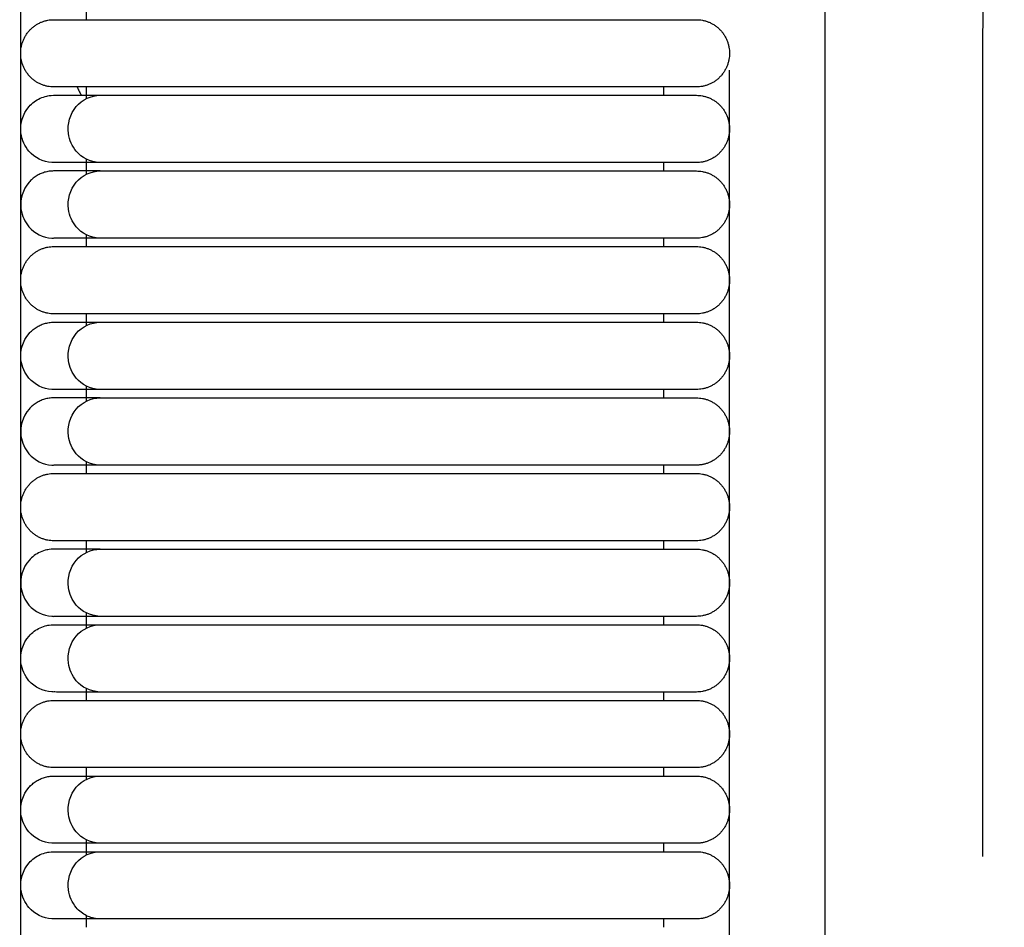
# Model space of a CAD drawing. Header units: millimetres. Extents: x -31695 to -19845, y -5614 to 7253.
# Tile 358 of 432: x -25814 to -25755, y 5356 to 5411. Entities that reach past the tile are written whole.
import ezdxf

# ---------------------------------------------------------------- set-up
doc = ezdxf.new("R2010")
doc.units = ezdxf.units.MM
doc.layers.add('2d', color=7, linetype='Continuous', true_color=0x000000)

msp = doc.modelspace()

# ---------------------------------------------------------------- linework, layer by layer
at = {"layer": '2d', "linetype": 'Continuous', "lineweight": -3}
for points, knots in [([(-25755.838, 5458.771), (-25758.224, 5456.234), (-25760.013, 5453.062), (-25761.355, 5449.415), (-25762.696, 5445.767), (-25763.591, 5441.644), (-25764.187, 5437.203), (-25765.38, 5428.322), (-25765.38, 5418.173), (-25765.38, 5408.023)], [186.086989, 186.086989, 186.086989, 186.086989, 187.177545, 187.177545, 187.177545, 188.419004, 188.419004, 188.419004, 191.302166, 191.302166, 191.302166, 191.302166]), ([(-25755.838, 5360.528), (-25755.838, 5376.272), (-25755.838, 5401.649), (-25755.838, 5423.565), (-25754.893, 5431.816), (-25754.728, 5433.025), (-25754.546, 5434.159)], [2.220463, 2.220463, 2.220463, 2.220463, 3, 3.5, 3.5, 3.592055, 3.592055, 3.592055, 3.592055]), ([(-25812.077, 5402.444), (-25812.601, 5402.473), (-25813.11, 5402.723), (-25813.458, 5403.124), (-25813.717, 5403.421), (-25813.887, 5403.798), (-25813.941, 5404.193), (-25814.019, 5404.772), (-25813.837, 5405.383), (-25813.456, 5405.82), (-25813.27, 5406.033), (-25813.038, 5406.203), (-25812.655, 5406.379), (-25812.521, 5406.424), (-25812.293, 5406.475), (-25812.201, 5406.488), (-25811.968, 5406.501)], [13.4536647, 13.4536647, 13.4536647, 13.4536647, 13.6698231, 13.6698231, 13.6698231, 13.8288406, 13.8288406, 13.8288406, 14.0662899, 14.0662899, 14.0662899, 14.1797667, 14.1797667, 14.2364823, 14.2364823, 14.2742571, 14.2742571, 14.2742571, 14.2742571]), ([(-25811.968, 5406.501), (-25811.954, 5406.501), (-25811.857, 5406.501), (-25811.669, 5406.501), (-25811.481, 5406.501), (-25811.204, 5406.501), (-25810.835, 5406.501), (-25810.402, 5406.501), (-25809.844, 5406.501), (-25809.161, 5406.501)], [14.274257, 14.274257, 14.274257, 14.274257, 14.962807, 14.962807, 14.962807, 15.661498, 15.661498, 15.661498, 16.489364, 16.489364, 16.489364, 16.489364]), ([(-25809.176, 5402.441), (-25809.775, 5402.473), (-25810.269, 5402.723), (-25810.607, 5403.124), (-25810.858, 5403.421), (-25811.023, 5403.798), (-25811.075, 5404.193), (-25811.151, 5404.772), (-25810.975, 5405.383), (-25810.605, 5405.82), (-25810.244, 5406.246), (-25809.705, 5406.501), (-25809.161, 5406.501)], [0.0014909, 0.0014909, 0.0014909, 0.0014909, 0.1660925, 0.1660925, 0.1660925, 0.287182, 0.287182, 0.287182, 0.4679963, 0.4679963, 0.4679963, 0.6442032, 0.6442032, 0.6442032, 0.6442032]), ([(-25809.161, 5406.501), (-25809.014, 5406.501), (-25808.823, 5406.501), (-25808.591, 5406.501), (-25807.988, 5406.501), (-25807.125, 5406.501), (-25806.134, 5406.501), (-25805.082, 5406.501), (-25803.775, 5406.501), (-25802.28, 5406.501), (-25800.789, 5406.501), (-25799.173, 5406.501), (-25797.57, 5406.501)], [16.489364, 16.489364, 16.489364, 16.489364, 16.643777, 16.643777, 16.643777, 17.027624, 17.027624, 17.027624, 17.430856, 17.430856, 17.430856, 17.845886, 17.845886, 17.845886, 17.845886]), ([(-25809.169, 5402.441), (-25809.851, 5402.441), (-25810.41, 5402.441), (-25810.843, 5402.441), (-25811.211, 5402.441), (-25811.489, 5402.441), (-25811.676, 5402.441)], [1.601269, 1.601269, 1.601269, 1.601269, 2.483847, 2.483847, 2.483847, 3.228714, 3.228714, 3.228714, 3.228714]), ([(-25797.57, 5402.441), (-25799.174, 5402.441), (-25800.791, 5402.441), (-25802.283, 5402.441), (-25803.779, 5402.441), (-25805.086, 5402.441), (-25806.139, 5402.441), (-25807.131, 5402.441), (-25807.994, 5402.441), (-25808.598, 5402.441), (-25808.83, 5402.441), (-25809.021, 5402.441), (-25809.169, 5402.441)], [0, 0, 0, 0, 0.489921, 0.489921, 0.489921, 0.9659, 0.9659, 0.9659, 1.418993, 1.418993, 1.418993, 1.601269, 1.601269, 1.601269, 1.601269]), ([(-25809.161, 5401.933), (-25809.844, 5401.933), (-25810.402, 5401.933), (-25810.835, 5401.933), (-25811.204, 5401.933), (-25811.481, 5401.933), (-25811.669, 5401.933), (-25811.857, 5401.933), (-25811.954, 5401.933), (-25811.968, 5401.933)], [0, 0, 0, 0, 0.864998, 0.864998, 0.864998, 1.595029, 1.595029, 1.595029, 2.314462, 2.314462, 2.314462, 2.314462]), ([(-25809.169, 5397.874), (-25809.775, 5397.905), (-25810.269, 5398.156), (-25810.607, 5398.556), (-25810.858, 5398.854), (-25811.023, 5399.231), (-25811.075, 5399.625), (-25811.151, 5400.205), (-25810.975, 5400.816), (-25810.605, 5401.253), (-25810.244, 5401.679), (-25809.705, 5401.933), (-25809.161, 5401.933)], [1.6012688, 1.6012688, 1.6012688, 1.6012688, 1.7660611, 1.7660611, 1.7660611, 1.887291, 1.887291, 1.887291, 2.0683148, 2.0683148, 2.0683148, 2.2447259, 2.2447259, 2.2447259, 2.2447259]), ([(-25809.161, 5401.933), (-25809.014, 5401.933), (-25808.823, 5401.933), (-25808.591, 5401.933), (-25807.988, 5401.933), (-25807.125, 5401.933), (-25806.134, 5401.933), (-25805.082, 5401.933), (-25803.775, 5401.933), (-25802.28, 5401.933), (-25800.789, 5401.933), (-25799.173, 5401.933), (-25797.57, 5401.933)], [2.244726, 2.244726, 2.244726, 2.244726, 2.426888, 2.426888, 2.426888, 2.879715, 2.879715, 2.879715, 3.355409, 3.355409, 3.355409, 3.845023, 3.845023, 3.845023, 3.845023]), ([(-25813.456, 5401.253), (-25813.837, 5400.816), (-25814.019, 5400.205), (-25813.941, 5399.625), (-25813.887, 5399.231), (-25813.717, 5398.854), (-25813.458, 5398.556), (-25813.11, 5398.156), (-25812.601, 5397.905), (-25812.077, 5397.876)], [14.7819117, 14.7819117, 14.7819117, 14.7819117, 14.9670219, 14.9670219, 14.9670219, 15.0909883, 15.0909883, 15.0909883, 15.2595006, 15.2595006, 15.2595006, 15.2595006]), ([(-25809.169, 5397.874), (-25809.851, 5397.874), (-25810.41, 5397.874), (-25810.843, 5397.874), (-25811.211, 5397.874), (-25811.489, 5397.874), (-25811.676, 5397.874)], [0, 0, 0, 0, 0.882578, 0.882578, 0.882578, 1.627446, 1.627446, 1.627446, 1.627446]), ([(-25797.57, 5397.874), (-25799.174, 5397.874), (-25800.791, 5397.874), (-25802.283, 5397.874), (-25803.779, 5397.874), (-25805.086, 5397.874), (-25806.139, 5397.874), (-25807.131, 5397.874), (-25807.994, 5397.874), (-25808.598, 5397.874), (-25808.83, 5397.874), (-25809.021, 5397.874), (-25809.169, 5397.874)], [0, 0, 0, 0, 0.489921, 0.489921, 0.489921, 0.9659, 0.9659, 0.9659, 1.418992, 1.418992, 1.418992, 1.601269, 1.601269, 1.601269, 1.601269]), ([(-25811.968, 5392.798), (-25811.954, 5392.798), (-25811.857, 5392.798), (-25811.669, 5392.798), (-25811.481, 5392.798), (-25811.204, 5392.798), (-25810.835, 5392.798), (-25810.402, 5392.798), (-25809.844, 5392.798), (-25809.161, 5392.798)], [26.104918, 26.104918, 26.104918, 26.104918, 26.793468, 26.793468, 26.793468, 27.492159, 27.492159, 27.492159, 28.320025, 28.320025, 28.320025, 28.320025]), ([(-25809.169, 5388.739), (-25809.775, 5388.771), (-25810.269, 5389.021), (-25810.607, 5389.422), (-25810.858, 5389.719), (-25811.023, 5390.096), (-25811.075, 5390.491), (-25811.151, 5391.07), (-25810.975, 5391.681), (-25810.605, 5392.118), (-25810.244, 5392.544), (-25809.705, 5392.798), (-25809.161, 5392.798)], [1.6012688, 1.6012688, 1.6012688, 1.6012688, 1.7660611, 1.7660611, 1.7660611, 1.887291, 1.887291, 1.887291, 2.0683148, 2.0683148, 2.0683148, 2.2447259, 2.2447259, 2.2447259, 2.2447259]), ([(-25809.161, 5392.798), (-25809.014, 5392.798), (-25808.823, 5392.798), (-25808.591, 5392.798), (-25807.988, 5392.798), (-25807.125, 5392.798), (-25806.134, 5392.798), (-25805.082, 5392.798), (-25803.775, 5392.798), (-25802.28, 5392.798), (-25800.789, 5392.798), (-25799.173, 5392.798), (-25797.57, 5392.798)], [28.320025, 28.320025, 28.320025, 28.320025, 28.474438, 28.474438, 28.474438, 28.858285, 28.858285, 28.858285, 29.261517, 29.261517, 29.261517, 29.676547, 29.676547, 29.676547, 29.676547]), ([(-25812.077, 5388.742), (-25812.601, 5388.771), (-25813.11, 5389.021), (-25813.458, 5389.422), (-25813.717, 5389.719), (-25813.887, 5390.096), (-25813.941, 5390.491), (-25814.019, 5391.07), (-25813.837, 5391.681), (-25813.456, 5392.118)], [13.1599027, 13.1599027, 13.1599027, 13.1599027, 13.3284147, 13.3284147, 13.3284147, 13.4523809, 13.4523809, 13.4523809, 13.6374907, 13.6374907, 13.6374907, 13.6374907]), ([(-25809.169, 5388.739), (-25809.851, 5388.739), (-25810.41, 5388.739), (-25810.843, 5388.739), (-25811.211, 5388.739), (-25811.489, 5388.739), (-25811.676, 5388.739)], [0, 0, 0, 0, 0.882578, 0.882578, 0.882578, 1.627446, 1.627446, 1.627446, 1.627446]), ([(-25797.57, 5388.739), (-25799.174, 5388.739), (-25800.791, 5388.739), (-25802.283, 5388.739), (-25803.779, 5388.739), (-25805.086, 5388.739), (-25806.139, 5388.739), (-25807.131, 5388.739), (-25807.994, 5388.739), (-25808.598, 5388.739), (-25808.83, 5388.739), (-25809.021, 5388.739), (-25809.169, 5388.739)], [0, 0, 0, 0, 0.489921, 0.489921, 0.489921, 0.9659, 0.9659, 0.9659, 1.418992, 1.418992, 1.418992, 1.601269, 1.601269, 1.601269, 1.601269]), ([(-25809.161, 5388.231), (-25809.844, 5388.231), (-25810.402, 5388.231), (-25810.835, 5388.231), (-25811.204, 5388.231), (-25811.481, 5388.231), (-25811.669, 5388.231), (-25811.857, 5388.231), (-25811.954, 5388.231), (-25811.968, 5388.231)], [0, 0, 0, 0, 0.864998, 0.864998, 0.864998, 1.595029, 1.595029, 1.595029, 2.314462, 2.314462, 2.314462, 2.314462]), ([(-25809.169, 5384.171), (-25809.775, 5384.203), (-25810.269, 5384.454), (-25810.607, 5384.854), (-25810.858, 5385.152), (-25811.023, 5385.529), (-25811.075, 5385.923), (-25811.151, 5386.503), (-25810.975, 5387.114), (-25810.605, 5387.551), (-25810.244, 5387.977), (-25809.705, 5388.231), (-25809.161, 5388.231)], [1.6012688, 1.6012688, 1.6012688, 1.6012688, 1.7660611, 1.7660611, 1.7660611, 1.887291, 1.887291, 1.887291, 2.0683148, 2.0683148, 2.0683148, 2.2447259, 2.2447259, 2.2447259, 2.2447259]), ([(-25809.161, 5388.231), (-25809.014, 5388.231), (-25808.823, 5388.231), (-25808.591, 5388.231), (-25807.988, 5388.231), (-25807.125, 5388.231), (-25806.134, 5388.231), (-25805.082, 5388.231), (-25803.775, 5388.231), (-25802.28, 5388.231), (-25800.789, 5388.231), (-25799.173, 5388.231), (-25797.57, 5388.231)], [2.244726, 2.244726, 2.244726, 2.244726, 2.426888, 2.426888, 2.426888, 2.879715, 2.879715, 2.879715, 3.355409, 3.355409, 3.355409, 3.845023, 3.845023, 3.845023, 3.845023]), ([(-25813.456, 5387.551), (-25813.837, 5387.114), (-25814.019, 5386.503), (-25813.941, 5385.923), (-25813.887, 5385.529), (-25813.717, 5385.152), (-25813.458, 5384.854), (-25813.11, 5384.454), (-25812.601, 5384.203), (-25812.077, 5384.174)], [14.7819117, 14.7819117, 14.7819117, 14.7819117, 14.9670219, 14.9670219, 14.9670219, 15.0909883, 15.0909883, 15.0909883, 15.2595006, 15.2595006, 15.2595006, 15.2595006]), ([(-25809.169, 5384.171), (-25809.851, 5384.171), (-25810.41, 5384.171), (-25810.843, 5384.171), (-25811.211, 5384.171), (-25811.489, 5384.171), (-25811.676, 5384.171)], [0, 0, 0, 0, 0.882578, 0.882578, 0.882578, 1.627446, 1.627446, 1.627446, 1.627446]), ([(-25802.283, 5384.171), (-25803.779, 5384.171), (-25805.086, 5384.171), (-25806.139, 5384.171), (-25807.131, 5384.171), (-25807.994, 5384.171), (-25808.598, 5384.171), (-25808.83, 5384.171), (-25809.021, 5384.171), (-25809.169, 5384.171)], [0.489921, 0.489921, 0.489921, 0.489921, 0.9659, 0.9659, 0.9659, 1.418992, 1.418992, 1.418992, 1.601269, 1.601269, 1.601269, 1.601269]), ([(-25811.968, 5379.096), (-25812.201, 5379.084), (-25812.293, 5379.07), (-25812.521, 5379.02), (-25812.655, 5378.974), (-25813.038, 5378.799), (-25813.27, 5378.629), (-25813.456, 5378.416), (-25813.837, 5377.979), (-25814.019, 5377.368), (-25813.941, 5376.789), (-25813.887, 5376.394), (-25813.717, 5376.017), (-25813.458, 5375.72), (-25813.11, 5375.319), (-25812.601, 5375.069), (-25812.077, 5375.04)], [2.9586653, 2.9586653, 2.9586653, 2.9586653, 2.9964405, 2.9964405, 3.0531569, 3.0531569, 3.1666349, 3.1666349, 3.1666349, 3.404087, 3.404087, 3.404087, 3.5631063, 3.5631063, 3.5631063, 3.7792672, 3.7792672, 3.7792672, 3.7792672]), ([(-25809.161, 5379.096), (-25809.844, 5379.096), (-25810.402, 5379.096), (-25810.835, 5379.096), (-25811.204, 5379.096), (-25811.481, 5379.096), (-25811.669, 5379.096), (-25811.857, 5379.096), (-25811.954, 5379.096), (-25811.968, 5379.096)], [0.644203, 0.644203, 0.644203, 0.644203, 1.509201, 1.509201, 1.509201, 2.239232, 2.239232, 2.239232, 2.958665, 2.958665, 2.958665, 2.958665]), ([(-25809.169, 5375.037), (-25809.775, 5375.069), (-25810.269, 5375.319), (-25810.607, 5375.72), (-25810.858, 5376.017), (-25811.023, 5376.394), (-25811.075, 5376.789), (-25811.151, 5377.368), (-25810.975, 5377.979), (-25810.605, 5378.416), (-25810.244, 5378.842), (-25809.705, 5379.096), (-25809.161, 5379.096)], [0.0007461, 0.0007461, 0.0007461, 0.0007461, 0.1655384, 0.1655384, 0.1655384, 0.2867683, 0.2867683, 0.2867683, 0.4677921, 0.4677921, 0.4677921, 0.6442032, 0.6442032, 0.6442032, 0.6442032]), ([(-25809.161, 5379.096), (-25809.014, 5379.096), (-25808.823, 5379.096), (-25808.591, 5379.096), (-25807.988, 5379.096), (-25807.125, 5379.096), (-25806.134, 5379.096), (-25805.082, 5379.096), (-25803.775, 5379.096), (-25802.28, 5379.096), (-25800.789, 5379.096), (-25799.173, 5379.096), (-25797.57, 5379.096)], [0, 0, 0, 0, 0.182162, 0.182162, 0.182162, 0.634989, 0.634989, 0.634989, 1.110683, 1.110683, 1.110683, 1.600297, 1.600297, 1.600297, 1.600297]), ([(-25809.169, 5375.037), (-25809.851, 5375.037), (-25810.41, 5375.037), (-25810.843, 5375.037), (-25811.211, 5375.037), (-25811.489, 5375.037), (-25811.676, 5375.037)], [1.601269, 1.601269, 1.601269, 1.601269, 2.483847, 2.483847, 2.483847, 3.228714, 3.228714, 3.228714, 3.228714]), ([(-25797.57, 5375.037), (-25799.174, 5375.037), (-25800.791, 5375.037), (-25802.283, 5375.037), (-25803.779, 5375.037), (-25805.086, 5375.037), (-25806.139, 5375.037), (-25807.131, 5375.037), (-25807.994, 5375.037), (-25808.598, 5375.037), (-25808.83, 5375.037), (-25809.021, 5375.037), (-25809.169, 5375.037)], [0, 0, 0, 0, 0.489921, 0.489921, 0.489921, 0.9659, 0.9659, 0.9659, 1.418993, 1.418993, 1.418993, 1.601269, 1.601269, 1.601269, 1.601269]), ([(-25812.077, 5370.472), (-25812.601, 5370.501), (-25813.11, 5370.752), (-25813.458, 5371.152), (-25813.717, 5371.45), (-25813.887, 5371.827), (-25813.941, 5372.221), (-25814.019, 5372.801), (-25813.837, 5373.412), (-25813.456, 5373.849), (-25813.27, 5374.062), (-25813.038, 5374.232), (-25812.655, 5374.407), (-25812.521, 5374.452), (-25812.293, 5374.503), (-25812.201, 5374.517), (-25811.968, 5374.529)], [13.4536647, 13.4536647, 13.4536647, 13.4536647, 13.6698231, 13.6698231, 13.6698231, 13.8288406, 13.8288406, 13.8288406, 14.0662899, 14.0662899, 14.0662899, 14.1797667, 14.1797667, 14.2364823, 14.2364823, 14.2742571, 14.2742571, 14.2742571, 14.2742571]), ([(-25811.968, 5374.529), (-25811.954, 5374.529), (-25811.857, 5374.529), (-25811.669, 5374.529), (-25811.481, 5374.529), (-25811.204, 5374.529), (-25810.835, 5374.529), (-25810.402, 5374.529), (-25809.844, 5374.529), (-25809.161, 5374.529)], [14.274257, 14.274257, 14.274257, 14.274257, 14.962807, 14.962807, 14.962807, 15.661498, 15.661498, 15.661498, 16.489364, 16.489364, 16.489364, 16.489364]), ([(-25809.169, 5370.469), (-25809.775, 5370.501), (-25810.269, 5370.752), (-25810.607, 5371.152), (-25810.858, 5371.45), (-25811.023, 5371.827), (-25811.075, 5372.221), (-25811.151, 5372.801), (-25810.975, 5373.412), (-25810.605, 5373.849), (-25810.244, 5374.275), (-25809.705, 5374.529), (-25809.161, 5374.529)], [1.6012688, 1.6012688, 1.6012688, 1.6012688, 1.7660611, 1.7660611, 1.7660611, 1.887291, 1.887291, 1.887291, 2.0683148, 2.0683148, 2.0683148, 2.2447259, 2.2447259, 2.2447259, 2.2447259]), ([(-25809.161, 5374.529), (-25809.014, 5374.529), (-25808.823, 5374.529), (-25808.591, 5374.529), (-25807.988, 5374.529), (-25807.125, 5374.529), (-25806.134, 5374.529), (-25805.082, 5374.529), (-25803.775, 5374.529), (-25802.28, 5374.529), (-25800.789, 5374.529), (-25799.173, 5374.529), (-25797.57, 5374.529)], [16.489364, 16.489364, 16.489364, 16.489364, 16.643777, 16.643777, 16.643777, 17.027624, 17.027624, 17.027624, 17.430856, 17.430856, 17.430856, 17.845886, 17.845886, 17.845886, 17.845886]), ([(-25809.169, 5370.469), (-25809.851, 5370.469), (-25810.41, 5370.469), (-25810.843, 5370.469), (-25811.211, 5370.469), (-25811.489, 5370.469), (-25811.676, 5370.469)], [0, 0, 0, 0, 0.882578, 0.882578, 0.882578, 1.627446, 1.627446, 1.627446, 1.627446]), ([(-25797.57, 5370.469), (-25799.174, 5370.469), (-25800.791, 5370.469), (-25802.283, 5370.469), (-25803.779, 5370.469), (-25805.086, 5370.469), (-25806.139, 5370.469), (-25807.131, 5370.469), (-25807.994, 5370.469), (-25808.598, 5370.469), (-25808.83, 5370.469), (-25809.021, 5370.469), (-25809.169, 5370.469)], [0, 0, 0, 0, 0.489921, 0.489921, 0.489921, 0.9659, 0.9659, 0.9659, 1.418993, 1.418993, 1.418993, 1.601269, 1.601269, 1.601269, 1.601269]), ([(-25811.968, 5365.394), (-25811.954, 5365.394), (-25811.857, 5365.394), (-25811.669, 5365.394), (-25811.481, 5365.394), (-25811.204, 5365.394), (-25810.835, 5365.394), (-25810.402, 5365.394), (-25809.844, 5365.394), (-25809.161, 5365.394)], [26.104918, 26.104918, 26.104918, 26.104918, 26.793468, 26.793468, 26.793468, 27.492159, 27.492159, 27.492159, 28.320025, 28.320025, 28.320025, 28.320025]), ([(-25809.176, 5361.335), (-25809.775, 5361.367), (-25810.269, 5361.617), (-25810.607, 5362.017), (-25810.858, 5362.315), (-25811.023, 5362.692), (-25811.075, 5363.087), (-25811.151, 5363.666), (-25810.975, 5364.277), (-25810.605, 5364.714), (-25810.244, 5365.14), (-25809.705, 5365.394), (-25809.161, 5365.394)], [0.0014982, 0.0014982, 0.0014982, 0.0014982, 0.1660979, 0.1660979, 0.1660979, 0.2871861, 0.2871861, 0.2871861, 0.4679983, 0.4679983, 0.4679983, 0.6442032, 0.6442032, 0.6442032, 0.6442032]), ([(-25809.161, 5365.394), (-25809.014, 5365.394), (-25808.823, 5365.394), (-25808.591, 5365.394), (-25807.988, 5365.394), (-25807.125, 5365.394), (-25806.134, 5365.394), (-25805.082, 5365.394), (-25803.775, 5365.394), (-25802.28, 5365.394), (-25800.789, 5365.394), (-25799.173, 5365.394), (-25797.57, 5365.394)], [28.320025, 28.320025, 28.320025, 28.320025, 28.474438, 28.474438, 28.474438, 28.858285, 28.858285, 28.858285, 29.261517, 29.261517, 29.261517, 29.676547, 29.676547, 29.676547, 29.676547]), ([(-25812.077, 5361.338), (-25812.601, 5361.367), (-25813.11, 5361.617), (-25813.458, 5362.017), (-25813.717, 5362.315), (-25813.887, 5362.692), (-25813.941, 5363.087), (-25814.019, 5363.666), (-25813.837, 5364.277), (-25813.456, 5364.714)], [13.1598796, 13.1598796, 13.1598796, 13.1598796, 13.3283919, 13.3283919, 13.3283919, 13.4523583, 13.4523583, 13.4523583, 13.6374685, 13.6374685, 13.6374685, 13.6374685]), ([(-25809.169, 5361.335), (-25809.851, 5361.335), (-25810.41, 5361.335), (-25810.843, 5361.335), (-25811.211, 5361.335), (-25811.489, 5361.335), (-25811.676, 5361.335)], [1.601269, 1.601269, 1.601269, 1.601269, 2.483847, 2.483847, 2.483847, 3.228714, 3.228714, 3.228714, 3.228714]), ([(-25797.57, 5361.335), (-25799.174, 5361.335), (-25800.791, 5361.335), (-25802.283, 5361.335), (-25803.779, 5361.335), (-25805.086, 5361.335), (-25806.139, 5361.335), (-25807.131, 5361.335), (-25807.994, 5361.335), (-25808.598, 5361.335), (-25808.83, 5361.335), (-25809.021, 5361.335), (-25809.169, 5361.335)], [0, 0, 0, 0, 0.489921, 0.489921, 0.489921, 0.9659, 0.9659, 0.9659, 1.418993, 1.418993, 1.418993, 1.601269, 1.601269, 1.601269, 1.601269]), ([(-25812.077, 5356.77), (-25812.601, 5356.799), (-25813.11, 5357.05), (-25813.458, 5357.45), (-25813.717, 5357.748), (-25813.887, 5358.125), (-25813.941, 5358.519), (-25814.019, 5359.099), (-25813.837, 5359.709), (-25813.456, 5360.147), (-25813.27, 5360.36), (-25813.038, 5360.53), (-25812.655, 5360.705), (-25812.521, 5360.75), (-25812.293, 5360.801), (-25812.201, 5360.815), (-25811.968, 5360.827)], [13.4536647, 13.4536647, 13.4536647, 13.4536647, 13.6698231, 13.6698231, 13.6698231, 13.8288406, 13.8288406, 13.8288406, 14.0662899, 14.0662899, 14.0662899, 14.1797667, 14.1797667, 14.2364823, 14.2364823, 14.2742571, 14.2742571, 14.2742571, 14.2742571]), ([(-25811.968, 5360.827), (-25811.954, 5360.827), (-25811.857, 5360.827), (-25811.669, 5360.827), (-25811.481, 5360.827), (-25811.204, 5360.827), (-25810.835, 5360.827), (-25810.402, 5360.827), (-25809.844, 5360.827), (-25809.161, 5360.827)], [14.274257, 14.274257, 14.274257, 14.274257, 14.962807, 14.962807, 14.962807, 15.661498, 15.661498, 15.661498, 16.489364, 16.489364, 16.489364, 16.489364]), ([(-25809.977, 5356.959), (-25810.216, 5357.076), (-25810.432, 5357.243), (-25810.607, 5357.45), (-25810.858, 5357.748), (-25811.023, 5358.125), (-25811.075, 5358.519), (-25811.151, 5359.099), (-25810.975, 5359.709), (-25810.605, 5360.147), (-25810.244, 5360.573), (-25809.705, 5360.827), (-25809.161, 5360.827)], [0.0891797, 0.0891797, 0.0891797, 0.0891797, 0.1730843, 0.1730843, 0.1730843, 0.2924027, 0.2924027, 0.2924027, 0.4705724, 0.4705724, 0.4705724, 0.6442022, 0.6442022, 0.6442022, 0.6442022]), ([(-25809.161, 5360.827), (-25809.014, 5360.827), (-25808.823, 5360.827), (-25808.591, 5360.827), (-25807.988, 5360.827), (-25807.125, 5360.827), (-25806.134, 5360.827), (-25805.082, 5360.827), (-25803.775, 5360.827), (-25802.28, 5360.827), (-25800.789, 5360.827), (-25799.173, 5360.827), (-25797.57, 5360.827)], [16.489364, 16.489364, 16.489364, 16.489364, 16.643777, 16.643777, 16.643777, 17.027624, 17.027624, 17.027624, 17.430856, 17.430856, 17.430856, 17.845886, 17.845886, 17.845886, 17.845886]), ([(-25809.169, 5356.767), (-25809.851, 5356.767), (-25810.41, 5356.767), (-25810.843, 5356.767), (-25811.211, 5356.767), (-25811.489, 5356.767), (-25811.676, 5356.767)], [1.601269, 1.601269, 1.601269, 1.601269, 2.483847, 2.483847, 2.483847, 3.228714, 3.228714, 3.228714, 3.228714]), ([(-25809.176, 5356.767), (-25809.206, 5356.768), (-25809.236, 5356.768), (-25809.267, 5356.77), (-25809.512, 5356.784), (-25809.754, 5356.85), (-25809.977, 5356.959)], [0.00149093, 0.00149093, 0.00149093, 0.00149093, 0.0108912, 0.0108912, 0.0108912, 0.08917966, 0.08917966, 0.08917966, 0.08917966]), ([(-25797.57, 5356.767), (-25799.174, 5356.767), (-25800.791, 5356.767), (-25802.283, 5356.767), (-25803.779, 5356.767), (-25805.086, 5356.767), (-25806.139, 5356.767), (-25807.131, 5356.767), (-25807.994, 5356.767), (-25808.598, 5356.767), (-25808.83, 5356.767), (-25809.021, 5356.767), (-25809.169, 5356.767)], [0, 0, 0, 0, 0.489921, 0.489921, 0.489921, 0.9659, 0.9659, 0.9659, 1.418993, 1.418993, 1.418993, 1.601269, 1.601269, 1.601269, 1.601269])]:
    msp.add_open_spline(points, degree=3, knots=knots, dxfattribs=at)
for points, degree in [([(-25813.959, 4677.247), (-25813.959, 5052.785), (-25813.959, 5428.322)], 2), ([(-25809.977, 5411.068), (-25809.977, 5411.418), (-25809.977, 5411.767)], 2), ([(-25797.57, 5411.068), (-25788.838, 5411.068), (-25780.107, 5411.068)], 2), ([(-25771.146, 4697.546), (-25771.146, 5052.785), (-25771.146, 5408.023)], 2), ([(-25765.38, 5408.023), (-25765.38, 5408.023), (-25765.38, 5408.023), (-25765.38, 5407.6)], 3), ([(-25765.38, 5407.6), (-25765.38, 5387.724), (-25765.38, 5367.424), (-25765.38, 5347.125)], 3), ([(-25809.977, 5406.308), (-25809.977, 5406.658), (-25809.977, 5407.008)], 2), ([(-25780.107, 5407.008), (-25788.838, 5407.008), (-25797.57, 5407.008)], 2), ([(-25775.129, 5407.008), (-25775.129, 5406.754), (-25775.129, 5406.501)], 2), ([(-25797.57, 5406.501), (-25788.838, 5406.501), (-25780.107, 5406.501)], 2), ([(-25809.977, 5401.741), (-25809.977, 5402.187), (-25809.977, 5402.633)], 2), ([(-25811.974, 5402.441), (-25812.009, 5402.442), (-25812.043, 5402.443), (-25812.077, 5402.444)], 3), ([(-25811.967, 5402.441), (-25811.967, 5402.441), (-25811.967, 5402.441), (-25811.967, 5402.441)], 3), ([(-25811.676, 5402.441), (-25811.864, 5402.441), (-25811.962, 5402.441), (-25811.967, 5402.441)], 3), ([(-25797.57, 5402.441), (-25798.436, 5402.441), (-25799.306, 5402.441), (-25800.158, 5402.441)], 3), ([(-25780.107, 5402.441), (-25788.838, 5402.441), (-25797.57, 5402.441)], 2), ([(-25775.129, 5402.441), (-25775.129, 5402.187), (-25775.129, 5401.933)], 2), ([(-25813.255, 5401.451), (-25813.29, 5401.419), (-25813.324, 5401.387), (-25813.359, 5401.356)], 3), ([(-25813.145, 5401.539), (-25813.182, 5401.51), (-25813.219, 5401.48), (-25813.255, 5401.451)], 3), ([(-25813.029, 5401.619), (-25813.068, 5401.592), (-25813.106, 5401.565), (-25813.145, 5401.539)], 3), ([(-25812.908, 5401.69), (-25812.948, 5401.666), (-25812.989, 5401.642), (-25813.029, 5401.619)], 3), ([(-25812.782, 5401.753), (-25812.824, 5401.732), (-25812.866, 5401.711), (-25812.908, 5401.69)], 3), ([(-25812.653, 5401.807), (-25812.696, 5401.789), (-25812.739, 5401.771), (-25812.782, 5401.753)], 3), ([(-25812.52, 5401.852), (-25812.564, 5401.837), (-25812.609, 5401.822), (-25812.653, 5401.807)], 3), ([(-25812.385, 5401.887), (-25812.43, 5401.875), (-25812.475, 5401.863), (-25812.52, 5401.852)], 3), ([(-25812.247, 5401.912), (-25812.293, 5401.904), (-25812.339, 5401.895), (-25812.385, 5401.887)], 3), ([(-25812.108, 5401.928), (-25812.154, 5401.923), (-25812.201, 5401.918), (-25812.247, 5401.912)], 3), ([(-25811.968, 5401.933), (-25812.015, 5401.931), (-25812.061, 5401.93), (-25812.108, 5401.928)], 3), ([(-25797.57, 5401.933), (-25788.838, 5401.933), (-25780.107, 5401.933)], 2), ([(-25813.359, 5401.356), (-25813.391, 5401.321), (-25813.424, 5401.287), (-25813.456, 5401.253)], 3), ([(-25812.077, 5397.876), (-25812.043, 5397.875), (-25812.009, 5397.874), (-25811.974, 5397.874)], 3), ([(-25811.676, 5397.874), (-25811.864, 5397.874), (-25811.962, 5397.874), (-25811.967, 5397.874)], 3), ([(-25809.977, 5397.366), (-25809.977, 5397.716), (-25809.977, 5398.065)], 2), ([(-25780.107, 5397.873), (-25788.838, 5397.873), (-25797.57, 5397.873)], 2), ([(-25775.129, 5397.873), (-25775.129, 5397.62), (-25775.129, 5397.366)], 2), ([(-25797.57, 5397.366), (-25788.838, 5397.366), (-25780.107, 5397.366)], 2), ([(-25809.977, 5392.606), (-25809.977, 5392.956), (-25809.977, 5393.306)], 2), ([(-25780.107, 5393.306), (-25788.838, 5393.306), (-25797.57, 5393.306)], 2), ([(-25775.129, 5393.306), (-25775.129, 5393.052), (-25775.129, 5392.798)], 2), ([(-25813.145, 5392.404), (-25813.106, 5392.431), (-25813.068, 5392.457), (-25813.029, 5392.484)], 3), ([(-25813.029, 5392.484), (-25812.989, 5392.508), (-25812.948, 5392.532), (-25812.908, 5392.555)], 3), ([(-25812.908, 5392.555), (-25812.866, 5392.576), (-25812.824, 5392.597), (-25812.782, 5392.618)], 3), ([(-25812.782, 5392.618), (-25812.739, 5392.636), (-25812.696, 5392.654), (-25812.653, 5392.672)], 3), ([(-25812.653, 5392.672), (-25812.609, 5392.687), (-25812.564, 5392.702), (-25812.52, 5392.717)], 3), ([(-25812.52, 5392.717), (-25812.475, 5392.729), (-25812.43, 5392.74), (-25812.385, 5392.752)], 3), ([(-25812.385, 5392.752), (-25812.339, 5392.761), (-25812.293, 5392.769), (-25812.247, 5392.778)], 3), ([(-25812.247, 5392.778), (-25812.201, 5392.783), (-25812.154, 5392.788), (-25812.108, 5392.793)], 3), ([(-25812.108, 5392.793), (-25812.061, 5392.795), (-25812.015, 5392.797), (-25811.968, 5392.798)], 3), ([(-25797.57, 5392.798), (-25788.838, 5392.798), (-25780.107, 5392.798)], 2), ([(-25813.456, 5392.118), (-25813.424, 5392.152), (-25813.391, 5392.187), (-25813.359, 5392.221)], 3), ([(-25813.359, 5392.221), (-25813.324, 5392.253), (-25813.29, 5392.285), (-25813.255, 5392.316)], 3), ([(-25813.255, 5392.316), (-25813.219, 5392.346), (-25813.182, 5392.375), (-25813.145, 5392.404)], 3), ([(-25809.977, 5388.039), (-25809.977, 5388.485), (-25809.977, 5388.931)], 2), ([(-25811.974, 5388.739), (-25812.009, 5388.74), (-25812.043, 5388.741), (-25812.077, 5388.742)], 3), ([(-25811.676, 5388.739), (-25811.864, 5388.739), (-25811.962, 5388.739), (-25811.967, 5388.739)], 3), ([(-25797.57, 5388.739), (-25798.436, 5388.739), (-25799.306, 5388.739), (-25800.158, 5388.739)], 3), ([(-25780.107, 5388.739), (-25788.838, 5388.739), (-25797.57, 5388.739)], 2), ([(-25775.129, 5388.739), (-25775.129, 5388.485), (-25775.129, 5388.231)], 2), ([(-25813.255, 5387.749), (-25813.29, 5387.717), (-25813.324, 5387.685), (-25813.359, 5387.654)], 3), ([(-25813.145, 5387.837), (-25813.182, 5387.808), (-25813.219, 5387.778), (-25813.255, 5387.749)], 3), ([(-25813.029, 5387.917), (-25813.068, 5387.89), (-25813.106, 5387.863), (-25813.145, 5387.837)], 3), ([(-25812.908, 5387.988), (-25812.948, 5387.964), (-25812.989, 5387.94), (-25813.029, 5387.917)], 3), ([(-25812.782, 5388.051), (-25812.824, 5388.03), (-25812.866, 5388.009), (-25812.908, 5387.988)], 3), ([(-25812.653, 5388.105), (-25812.696, 5388.087), (-25812.739, 5388.069), (-25812.782, 5388.051)], 3), ([(-25812.52, 5388.149), (-25812.564, 5388.135), (-25812.609, 5388.12), (-25812.653, 5388.105)], 3), ([(-25812.385, 5388.185), (-25812.43, 5388.173), (-25812.475, 5388.161), (-25812.52, 5388.149)], 3), ([(-25812.247, 5388.21), (-25812.293, 5388.202), (-25812.339, 5388.193), (-25812.385, 5388.185)], 3), ([(-25812.108, 5388.226), (-25812.154, 5388.221), (-25812.201, 5388.216), (-25812.247, 5388.21)], 3), ([(-25811.968, 5388.231), (-25812.015, 5388.229), (-25812.061, 5388.228), (-25812.108, 5388.226)], 3), ([(-25797.57, 5388.231), (-25788.838, 5388.231), (-25780.107, 5388.231)], 2), ([(-25813.359, 5387.654), (-25813.391, 5387.619), (-25813.424, 5387.585), (-25813.456, 5387.551)], 3), ([(-25812.077, 5384.174), (-25812.043, 5384.173), (-25812.009, 5384.172), (-25811.974, 5384.171)], 3), ([(-25811.676, 5384.171), (-25811.864, 5384.171), (-25811.962, 5384.171), (-25811.967, 5384.172)], 3), ([(-25809.977, 5383.664), (-25809.977, 5384.013), (-25809.977, 5384.363)], 2), ([(-25797.57, 5384.171), (-25799.174, 5384.171), (-25800.791, 5384.171), (-25802.283, 5384.171)], 3), ([(-25780.107, 5384.171), (-25788.838, 5384.171), (-25797.57, 5384.171)], 2), ([(-25775.129, 5384.171), (-25775.129, 5383.918), (-25775.129, 5383.664)], 2), ([(-25797.57, 5383.664), (-25788.838, 5383.664), (-25780.107, 5383.664)], 2), ([(-25809.977, 5379.096), (-25809.977, 5379.35), (-25809.977, 5379.604)], 2), ([(-25780.107, 5379.604), (-25788.838, 5379.604), (-25797.57, 5379.604)], 2), ([(-25775.129, 5379.604), (-25775.129, 5379.35), (-25775.129, 5379.096)], 2), ([(-25809.977, 5378.904), (-25809.977, 5379), (-25809.977, 5379.096)], 2), ([(-25797.57, 5379.096), (-25788.838, 5379.096), (-25780.107, 5379.096)], 2), ([(-25809.977, 5374.337), (-25809.977, 5374.783), (-25809.977, 5375.228)], 2), ([(-25812.077, 5375.04), (-25812.043, 5375.039), (-25812.009, 5375.038), (-25811.974, 5375.037)], 3), ([(-25811.676, 5375.037), (-25811.864, 5375.037), (-25811.962, 5375.037), (-25811.967, 5375.037)], 3), ([(-25780.107, 5375.037), (-25788.838, 5375.037), (-25797.57, 5375.037)], 2), ([(-25775.129, 5375.037), (-25775.129, 5374.783), (-25775.129, 5374.529)], 2), ([(-25797.57, 5374.529), (-25788.838, 5374.529), (-25780.107, 5374.529)], 2), ([(-25811.974, 5370.469), (-25812.009, 5370.47), (-25812.043, 5370.471), (-25812.077, 5370.472)], 3), ([(-25811.676, 5370.469), (-25811.864, 5370.469), (-25811.962, 5370.469), (-25811.967, 5370.47)], 3), ([(-25809.977, 5369.962), (-25809.977, 5370.311), (-25809.977, 5370.661)], 2), ([(-25797.57, 5370.469), (-25798.436, 5370.469), (-25799.306, 5370.469), (-25800.158, 5370.469)], 3), ([(-25780.107, 5370.469), (-25788.838, 5370.469), (-25797.57, 5370.469)], 2), ([(-25775.129, 5370.469), (-25775.129, 5370.215), (-25775.129, 5369.962)], 2), ([(-25797.57, 5369.962), (-25788.838, 5369.962), (-25780.107, 5369.962)], 2), ([(-25809.977, 5365.202), (-25809.977, 5365.552), (-25809.977, 5365.902)], 2), ([(-25780.107, 5365.902), (-25788.838, 5365.902), (-25797.57, 5365.902)], 2), ([(-25775.129, 5365.902), (-25775.129, 5365.648), (-25775.129, 5365.394)], 2), ([(-25813.029, 5365.08), (-25812.989, 5365.104), (-25812.948, 5365.127), (-25812.908, 5365.151)], 3), ([(-25812.908, 5365.151), (-25812.866, 5365.172), (-25812.824, 5365.193), (-25812.782, 5365.214)], 3), ([(-25812.782, 5365.214), (-25812.739, 5365.232), (-25812.696, 5365.25), (-25812.653, 5365.268)], 3), ([(-25812.653, 5365.268), (-25812.609, 5365.283), (-25812.564, 5365.298), (-25812.52, 5365.313)], 3), ([(-25812.52, 5365.313), (-25812.475, 5365.324), (-25812.43, 5365.336), (-25812.385, 5365.348)], 3), ([(-25812.385, 5365.348), (-25812.339, 5365.357), (-25812.293, 5365.365), (-25812.247, 5365.374)], 3), ([(-25812.247, 5365.374), (-25812.201, 5365.379), (-25812.154, 5365.384), (-25812.108, 5365.389)], 3), ([(-25812.108, 5365.389), (-25812.061, 5365.391), (-25812.015, 5365.393), (-25811.968, 5365.394)], 3), ([(-25797.57, 5365.394), (-25788.838, 5365.394), (-25780.107, 5365.394)], 2), ([(-25813.456, 5364.714), (-25813.424, 5364.748), (-25813.391, 5364.783), (-25813.359, 5364.817)], 3), ([(-25813.359, 5364.817), (-25813.324, 5364.849), (-25813.29, 5364.881), (-25813.255, 5364.912)], 3), ([(-25813.255, 5364.912), (-25813.219, 5364.942), (-25813.182, 5364.971), (-25813.145, 5365)], 3), ([(-25813.145, 5365), (-25813.106, 5365.027), (-25813.068, 5365.053), (-25813.029, 5365.08)], 3), ([(-25809.977, 5361.335), (-25809.977, 5361.431), (-25809.977, 5361.526)], 2), ([(-25811.974, 5361.335), (-25812.009, 5361.336), (-25812.043, 5361.337), (-25812.077, 5361.338)], 3), ([(-25811.676, 5361.335), (-25811.864, 5361.335), (-25811.962, 5361.335), (-25811.967, 5361.335)], 3), ([(-25809.977, 5360.634), (-25809.977, 5360.985), (-25809.977, 5361.335)], 2), ([(-25797.57, 5361.335), (-25798.436, 5361.335), (-25799.306, 5361.335), (-25800.158, 5361.335)], 3), ([(-25780.107, 5361.335), (-25788.838, 5361.335), (-25797.57, 5361.335)], 2), ([(-25775.129, 5361.335), (-25775.129, 5361.081), (-25775.129, 5360.827)], 2), ([(-25797.57, 5360.827), (-25788.838, 5360.827), (-25780.107, 5360.827)], 2), ([(-25811.974, 5356.767), (-25812.009, 5356.768), (-25812.043, 5356.769), (-25812.077, 5356.77)], 3), ([(-25811.676, 5356.767), (-25811.864, 5356.767), (-25811.962, 5356.767), (-25811.967, 5356.768)], 3), ([(-25809.977, 5356.26), (-25809.977, 5356.609), (-25809.977, 5356.959)], 2), ([(-25797.57, 5356.767), (-25798.436, 5356.767), (-25799.306, 5356.767), (-25800.158, 5356.767)], 3), ([(-25780.107, 5356.767), (-25788.838, 5356.767), (-25797.57, 5356.767)], 2), ([(-25775.129, 5356.767), (-25775.129, 5356.513), (-25775.129, 5356.26)], 2)]:
    msp.add_open_spline(points, degree=degree, dxfattribs=at)
for points, weights in [([(-25813.959, 5409.038), (-25813.959, 5411.068), (-25811.968, 5411.068)], [1, 0.707106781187, 1]), ([(-25811.968, 5411.068), (-25811.968, 5411.068), (-25809.161, 5411.068)], [1, 0.951503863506, 0.919067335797]), ([(-25773.137, 5411.068), (-25771.146, 5411.068), (-25771.146, 5409.038)], [1, 0.707106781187, 1]), ([(-25811.968, 5407.008), (-25813.959, 5407.008), (-25813.959, 5409.038)], [1, 0.707106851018, 0.999999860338]), ([(-25771.146, 5409.038), (-25771.146, 5407.008), (-25773.137, 5407.008)], [1, 0.707106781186, 1]), ([(-25809.161, 5407.008), (-25811.968, 5407.008), (-25811.968, 5407.008)], [0.919067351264, 0.951503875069, 1]), ([(-25810.29, 5406.501), (-25810.419, 5406.752), (-25810.539, 5407.008)], [0.943954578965, 0.948193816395, 0.952831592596]), ([(-25773.137, 5406.501), (-25771.146, 5406.501), (-25771.146, 5404.471)], [0.999999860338, 0.707106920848, 0.999999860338]), ([(-25771.146, 5404.471), (-25771.146, 5402.441), (-25773.137, 5402.441)], [0.999999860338, 0.707106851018, 1]), ([(-25773.137, 5401.933), (-25771.146, 5401.933), (-25771.146, 5399.903)], [0.999999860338, 0.707106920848, 0.999999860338]), ([(-25771.146, 5399.903), (-25771.146, 5397.873), (-25773.137, 5397.873)], [0.999999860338, 0.707106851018, 1]), ([(-25813.959, 5395.336), (-25813.959, 5397.366), (-25811.968, 5397.366)], [1, 0.707106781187, 1]), ([(-25811.968, 5397.366), (-25811.968, 5397.366), (-25809.161, 5397.366)], [1, 0.951503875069, 0.919067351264]), ([(-25773.137, 5397.366), (-25771.146, 5397.366), (-25771.146, 5395.336)], [0.999999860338, 0.707106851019, 1]), ([(-25811.968, 5393.306), (-25813.959, 5393.306), (-25813.959, 5395.336)], [1, 0.707106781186, 1]), ([(-25771.146, 5395.336), (-25771.146, 5393.306), (-25773.137, 5393.306)], [1, 0.707106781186, 1]), ([(-25809.161, 5393.306), (-25811.968, 5393.306), (-25811.968, 5393.306)], [0.919067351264, 0.951503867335, 0.999999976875]), ([(-25773.137, 5392.798), (-25771.146, 5392.798), (-25771.146, 5390.769)], [0.999999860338, 0.707106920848, 0.999999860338]), ([(-25771.146, 5390.769), (-25771.146, 5388.739), (-25773.137, 5388.739)], [0.999999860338, 0.707106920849, 0.999999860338]), ([(-25773.137, 5388.231), (-25771.146, 5388.231), (-25771.146, 5386.201)], [1, 0.707106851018, 0.999999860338]), ([(-25813.959, 5381.634), (-25813.959, 5383.664), (-25811.968, 5383.664)], [1, 0.707106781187, 1]), ([(-25811.968, 5383.664), (-25811.968, 5383.664), (-25809.161, 5383.664)], [1, 0.951503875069, 0.919067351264]), ([(-25773.137, 5383.664), (-25771.146, 5383.664), (-25771.146, 5381.634)], [0.999999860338, 0.707106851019, 1]), ([(-25811.968, 5379.604), (-25813.959, 5379.604), (-25813.959, 5381.634)], [1, 0.707106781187, 1]), ([(-25771.146, 5381.634), (-25771.146, 5379.604), (-25773.137, 5379.604)], [1, 0.707106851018, 0.999999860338]), ([(-25809.161, 5379.604), (-25811.968, 5379.604), (-25811.968, 5379.604)], [0.919067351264, 0.951503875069, 1]), ([(-25773.137, 5379.096), (-25771.146, 5379.096), (-25771.146, 5377.067)], [0.999999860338, 0.707106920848, 0.999999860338]), ([(-25771.146, 5377.067), (-25771.146, 5375.037), (-25773.137, 5375.037)], [0.999999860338, 0.707106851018, 1]), ([(-25773.137, 5374.529), (-25771.146, 5374.529), (-25771.146, 5372.499)], [0.999999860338, 0.707106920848, 0.999999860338]), ([(-25771.146, 5372.499), (-25771.146, 5370.469), (-25773.137, 5370.469)], [0.999999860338, 0.707106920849, 0.999999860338]), ([(-25813.959, 5367.932), (-25813.959, 5369.962), (-25811.968, 5369.962)], [0.999999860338, 0.707106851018, 1]), ([(-25811.968, 5369.962), (-25811.968, 5369.962), (-25809.161, 5369.962)], [0.999999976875, 0.951503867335, 0.919067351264]), ([(-25773.137, 5369.962), (-25771.146, 5369.962), (-25771.146, 5367.932)], [1, 0.707106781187, 1]), ([(-25811.968, 5365.902), (-25813.959, 5365.902), (-25813.959, 5367.932)], [1, 0.707106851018, 0.999999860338]), ([(-25771.146, 5367.932), (-25771.146, 5365.902), (-25773.137, 5365.902)], [1, 0.707106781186, 1]), ([(-25809.161, 5365.902), (-25811.968, 5365.902), (-25811.968, 5365.902)], [0.919067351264, 0.951503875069, 1]), ([(-25773.137, 5365.394), (-25771.146, 5365.394), (-25771.146, 5363.364)], [1, 0.707106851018, 0.999999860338]), ([(-25773.137, 5360.827), (-25771.146, 5360.827), (-25771.146, 5358.797)], [0.999999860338, 0.707106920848, 0.999999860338]), ([(-25771.146, 5358.797), (-25771.146, 5356.767), (-25773.137, 5356.767)], [0.999999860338, 0.707106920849, 0.999999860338])]:
    msp.add_rational_spline(points, weights, degree=2, dxfattribs=at)
for points, weights, knots in [([(-25809.161, 5411.068), (-25808.359, 5411.068), (-25806.018, 5411.068), (-25802.519, 5411.068), (-25797.57, 5411.068)], [0.919067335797, 0.853553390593, 0.853553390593, 0.853553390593, 1], [11.328464, 11.328464, 11.328464, 11.993374, 11.993374, 12.987487, 12.987487, 12.987487]), ([(-25780.107, 5411.068), (-25777.22, 5411.068), (-25775.179, 5411.068), (-25773.137, 5411.068), (-25773.137, 5411.068)], [1, 0.853553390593, 0.853553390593, 0.853553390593, 1], [14.741392, 14.741392, 14.741392, 15.321291, 15.321291, 15.90119, 15.90119, 15.90119]), ([(-25797.57, 5407.008), (-25802.519, 5407.008), (-25806.018, 5407.008), (-25808.359, 5407.008), (-25809.161, 5407.008)], [1, 0.853553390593, 0.853553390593, 0.853553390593, 0.919067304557], [20.699849, 20.699849, 20.699849, 21.693962, 21.693962, 22.358871, 22.358871, 22.358871]), ([(-25773.137, 5407.008), (-25773.137, 5407.008), (-25775.179, 5407.008), (-25777.22, 5407.008), (-25780.107, 5407.008)], [1, 0.853553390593, 0.853553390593, 0.853553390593, 1], [17.786146, 17.786146, 17.786146, 18.366045, 18.366045, 18.945944, 18.945944, 18.945944]), ([(-25780.107, 5406.501), (-25777.22, 5406.501), (-25775.179, 5406.501), (-25773.137, 5406.501), (-25773.137, 5406.501)], [1, 0.853553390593, 0.853553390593, 0.853553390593, 1], [19.599792, 19.599792, 19.599792, 20.179691, 20.179691, 20.75959, 20.75959, 20.75959]), ([(-25773.137, 5402.441), (-25773.137, 5402.441), (-25775.179, 5402.441), (-25777.22, 5402.441), (-25780.107, 5402.441)], [1, 0.853553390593, 0.853553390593, 0.853553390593, 0.999999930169], [22.644545, 22.644545, 22.644545, 23.224444, 23.224444, 23.804343, 23.804343, 23.804343]), ([(-25780.107, 5401.933), (-25777.22, 5401.933), (-25775.179, 5401.933), (-25773.137, 5401.933), (-25773.137, 5401.933)], [1, 0.853553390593, 0.853553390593, 0.853553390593, 0.999999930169], [5.598928, 5.598928, 5.598928, 6.178827, 6.178827, 6.758726, 6.758726, 6.758726]), ([(-25773.137, 5397.873), (-25773.137, 5397.873), (-25775.179, 5397.873), (-25777.22, 5397.873), (-25780.107, 5397.873)], [0.999999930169, 0.853553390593, 0.853553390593, 0.853553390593, 1], [8.643682, 8.643682, 8.643682, 9.223581, 9.223581, 9.80348, 9.80348, 9.80348]), ([(-25809.161, 5397.366), (-25808.359, 5397.366), (-25806.018, 5397.366), (-25802.519, 5397.366), (-25797.57, 5397.366)], [0.919067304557, 0.853553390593, 0.853553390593, 0.853553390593, 1], [11.328464, 11.328464, 11.328464, 11.993374, 11.993374, 12.987487, 12.987487, 12.987487]), ([(-25780.107, 5397.366), (-25777.22, 5397.366), (-25775.179, 5397.366), (-25773.137, 5397.366), (-25773.137, 5397.366)], [1, 0.853553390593, 0.853553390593, 0.853553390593, 0.999999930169], [14.741392, 14.741392, 14.741392, 15.321291, 15.321291, 15.90119, 15.90119, 15.90119]), ([(-25797.57, 5393.306), (-25802.519, 5393.306), (-25806.018, 5393.306), (-25808.359, 5393.306), (-25809.161, 5393.306)], [1, 0.853553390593, 0.853553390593, 0.853553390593, 0.919067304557], [20.699849, 20.699849, 20.699849, 21.693962, 21.693962, 22.358871, 22.358871, 22.358871]), ([(-25773.137, 5393.306), (-25773.137, 5393.306), (-25775.179, 5393.306), (-25777.22, 5393.306), (-25780.107, 5393.306)], [1, 0.853553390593, 0.853553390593, 0.853553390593, 1], [17.786146, 17.786146, 17.786146, 18.366045, 18.366045, 18.945944, 18.945944, 18.945944]), ([(-25780.107, 5392.798), (-25777.22, 5392.798), (-25775.179, 5392.798), (-25773.137, 5392.798), (-25773.137, 5392.798)], [1, 0.853553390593, 0.853553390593, 0.853553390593, 1], [31.430453, 31.430453, 31.430453, 32.010352, 32.010352, 32.590251, 32.590251, 32.590251]), ([(-25773.137, 5388.739), (-25773.137, 5388.739), (-25775.179, 5388.739), (-25777.22, 5388.739), (-25780.107, 5388.739)], [0.999999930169, 0.853553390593, 0.853553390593, 0.853553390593, 1], [34.475206, 34.475206, 34.475206, 35.055105, 35.055105, 35.635004, 35.635004, 35.635004]), ([(-25780.107, 5388.231), (-25777.22, 5388.231), (-25775.179, 5388.231), (-25773.137, 5388.231), (-25773.137, 5388.231)], [0.999999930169, 0.853553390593, 0.853553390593, 0.853553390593, 0.999999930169], [5.598928, 5.598928, 5.598928, 6.178827, 6.178827, 6.758726, 6.758726, 6.758726]), ([(-25771.146, 5386.201), (-25771.146, 5385.36), (-25771.729, 5384.766), (-25772.312, 5384.171), (-25773.137, 5384.171)], [1, 0.853553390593, 0.853553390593, 0.853553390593, 1], [8.3295224, 8.3295224, 8.3295224, 8.4952078, 8.4952078, 8.6608932, 8.6608932, 8.6608932]), ([(-25773.137, 5384.171), (-25773.137, 5384.171), (-25775.179, 5384.171), (-25777.22, 5384.171), (-25780.107, 5384.171)], [1, 0.853553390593, 0.853553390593, 0.853553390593, 1], [8.660893, 8.660893, 8.660893, 9.240792, 9.240792, 9.820691, 9.820691, 9.820691]), ([(-25809.161, 5383.664), (-25808.359, 5383.664), (-25806.018, 5383.664), (-25802.519, 5383.664), (-25797.57, 5383.664)], [0.919067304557, 0.853553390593, 0.853553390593, 0.853553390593, 1], [11.328464, 11.328464, 11.328464, 11.993374, 11.993374, 12.987487, 12.987487, 12.987487]), ([(-25780.107, 5383.664), (-25777.22, 5383.664), (-25775.179, 5383.664), (-25773.137, 5383.664), (-25773.137, 5383.664)], [1, 0.853553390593, 0.853553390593, 0.853553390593, 1], [14.741392, 14.741392, 14.741392, 15.321291, 15.321291, 15.90119, 15.90119, 15.90119]), ([(-25797.57, 5379.604), (-25802.519, 5379.604), (-25806.018, 5379.604), (-25808.359, 5379.604), (-25809.161, 5379.604)], [1, 0.853553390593, 0.853553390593, 0.853553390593, 0.919067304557], [20.699849, 20.699849, 20.699849, 21.693962, 21.693962, 22.358871, 22.358871, 22.358871]), ([(-25773.137, 5379.604), (-25773.137, 5379.604), (-25775.179, 5379.604), (-25777.22, 5379.604), (-25780.107, 5379.604)], [1, 0.853553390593, 0.853553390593, 0.853553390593, 1], [17.786146, 17.786146, 17.786146, 18.366045, 18.366045, 18.945944, 18.945944, 18.945944]), ([(-25780.107, 5379.096), (-25777.22, 5379.096), (-25775.179, 5379.096), (-25773.137, 5379.096), (-25773.137, 5379.096)], [1, 0.853553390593, 0.853553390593, 0.853553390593, 0.999999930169], [3.354202, 3.354202, 3.354202, 3.934101, 3.934101, 4.514, 4.514, 4.514]), ([(-25773.137, 5375.037), (-25773.137, 5375.037), (-25775.179, 5375.037), (-25777.22, 5375.037), (-25780.107, 5375.037)], [1, 0.853553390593, 0.853553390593, 0.853553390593, 0.999999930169], [6.398956, 6.398956, 6.398956, 6.978855, 6.978855, 7.558754, 7.558754, 7.558754]), ([(-25780.107, 5374.529), (-25777.22, 5374.529), (-25775.179, 5374.529), (-25773.137, 5374.529), (-25773.137, 5374.529)], [1, 0.853553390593, 0.853553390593, 0.853553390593, 1], [19.599792, 19.599792, 19.599792, 20.179691, 20.179691, 20.75959, 20.75959, 20.75959]), ([(-25773.137, 5370.469), (-25773.137, 5370.469), (-25775.179, 5370.469), (-25777.22, 5370.469), (-25780.107, 5370.469)], [1, 0.853553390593, 0.853553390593, 0.853553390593, 1], [22.644545, 22.644545, 22.644545, 23.224444, 23.224444, 23.804343, 23.804343, 23.804343]), ([(-25809.161, 5369.962), (-25808.359, 5369.962), (-25806.018, 5369.962), (-25802.519, 5369.962), (-25797.57, 5369.962)], [0.919067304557, 0.853553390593, 0.853553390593, 0.853553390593, 1], [11.328464, 11.328464, 11.328464, 11.993374, 11.993374, 12.987487, 12.987487, 12.987487]), ([(-25780.107, 5369.962), (-25777.22, 5369.962), (-25775.179, 5369.962), (-25773.137, 5369.962), (-25773.137, 5369.962)], [1, 0.853553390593, 0.853553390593, 0.853553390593, 1], [14.741392, 14.741392, 14.741392, 15.321291, 15.321291, 15.90119, 15.90119, 15.90119]), ([(-25797.57, 5365.902), (-25802.519, 5365.902), (-25806.018, 5365.902), (-25808.359, 5365.902), (-25809.161, 5365.902)], [1, 0.853553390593, 0.853553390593, 0.853553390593, 0.919067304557], [20.699849, 20.699849, 20.699849, 21.693962, 21.693962, 22.358871, 22.358871, 22.358871]), ([(-25773.137, 5365.902), (-25773.137, 5365.902), (-25775.179, 5365.902), (-25777.22, 5365.902), (-25780.107, 5365.902)], [1, 0.853553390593, 0.853553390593, 0.853553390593, 1], [17.786146, 17.786146, 17.786146, 18.366045, 18.366045, 18.945944, 18.945944, 18.945944]), ([(-25780.107, 5365.394), (-25777.22, 5365.394), (-25775.179, 5365.394), (-25773.137, 5365.394), (-25773.137, 5365.394)], [0.999999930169, 0.853553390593, 0.853553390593, 0.853553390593, 0.999999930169], [31.430453, 31.430453, 31.430453, 32.010352, 32.010352, 32.590251, 32.590251, 32.590251]), ([(-25771.146, 5363.364), (-25771.146, 5362.524), (-25771.729, 5361.929), (-25772.312, 5361.335), (-25773.137, 5361.335)], [1, 0.853553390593, 0.853553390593, 0.853553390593, 1], [34.1610469, 34.1610469, 34.1610469, 34.3267323, 34.3267323, 34.4924177, 34.4924177, 34.4924177]), ([(-25773.137, 5361.335), (-25773.137, 5361.335), (-25775.179, 5361.335), (-25777.22, 5361.335), (-25780.107, 5361.335)], [1, 0.853553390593, 0.853553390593, 0.853553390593, 1], [34.492418, 34.492418, 34.492418, 35.072317, 35.072317, 35.652216, 35.652216, 35.652216]), ([(-25780.107, 5360.827), (-25777.22, 5360.827), (-25775.179, 5360.827), (-25773.137, 5360.827), (-25773.137, 5360.827)], [1, 0.853553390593, 0.853553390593, 0.853553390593, 1], [19.599792, 19.599792, 19.599792, 20.179691, 20.179691, 20.75959, 20.75959, 20.75959]), ([(-25773.137, 5356.767), (-25773.137, 5356.767), (-25775.179, 5356.767), (-25777.22, 5356.767), (-25780.107, 5356.767)], [1, 0.853553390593, 0.853553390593, 0.853553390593, 1], [22.644545, 22.644545, 22.644545, 23.224444, 23.224444, 23.804343, 23.804343, 23.804343])]:
    msp.add_rational_spline(points, weights, degree=2, knots=knots, dxfattribs=at)

doc.saveas('drawing.dxf')
